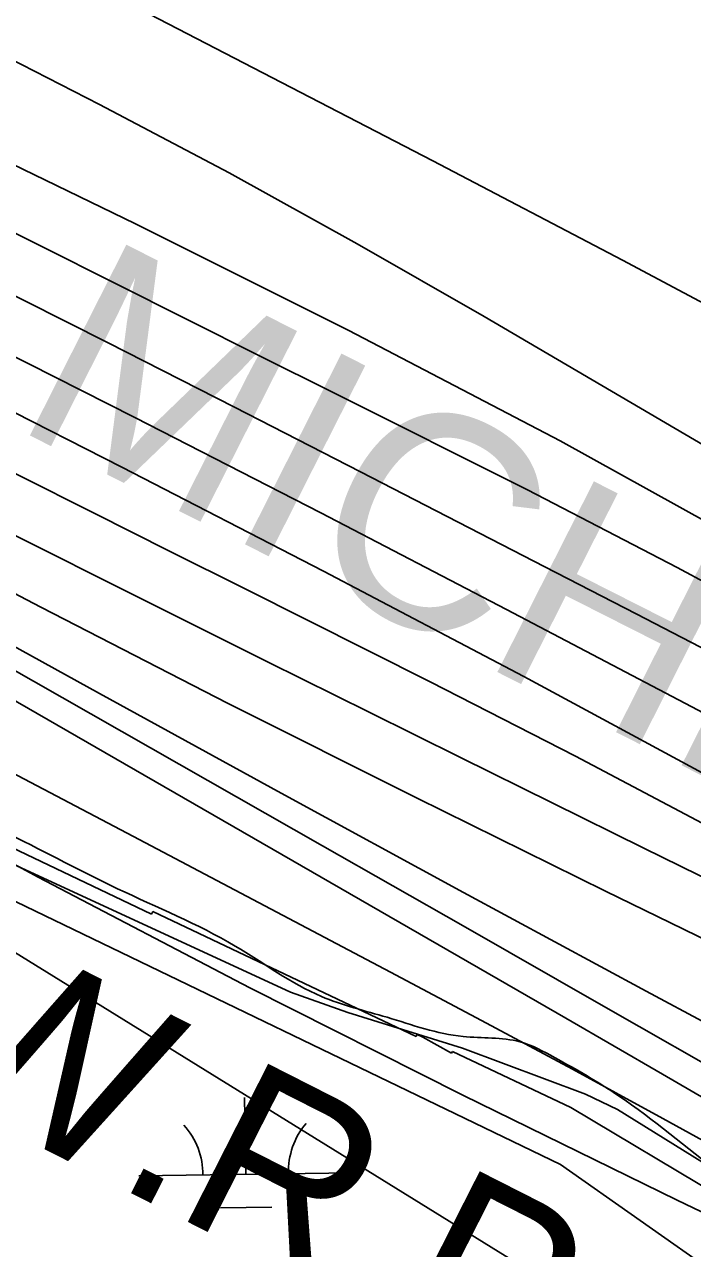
# Model space of a CAD drawing. Extents: x 3767014 to 3805179, y 361544 to 387384.
# Drawn here: x 3789799 to 3790112, y 375398 to 375971 of the extents above; entities that cross this region are included whole.
import ezdxf

# ---------------------------------------------------------------- set-up
doc = ezdxf.new("R2010")
doc.units = 0
for name, color, linetype in [('V-GRID-MAJR', 7, 'Continuous'), ('V-RIVR-EDGE', 7, 'Continuous'), ('V-RRAP-FSHR', 7, 'Continuous'), ('V-RRAP-RVMT', 7, 'Continuous'), ('V-RRAP-RVMT-IDEN', 7, 'Continuous'), ('V-TOPO-DPTH', 7, 'Continuous'), ('V-TOPO-MAJR', 7, 'Continuous'), ('V-TOPO-MINR', 7, 'Continuous'), ('V-TOPO-WATR', 7, 'Continuous'), ('V-TOPO-WATR-IDEN', 7, 'Continuous'), ('V-WETL-SWMP', 7, 'Continuous')]:
    doc.layers.add(name, color=color, linetype=linetype)

msp = doc.modelspace()

# ---------------------------------------------------------------- linework, layer by layer
at = {"layer": 'V-GRID-MAJR'}
msp.add_spline([(3789806.62, 367223.106), (3789722.043, 373279.937), (3789637.419, 379340.141), (3789552.795, 385400.346), (3789552.748, 385403.717)], degree=3, dxfattribs=at)
at = {"layer": 'V-RIVR-EDGE'}
msp.add_spline([(3785266.865, 377529.211), (3785342.8, 377494.248), (3785391.258, 377467.439), (3785439.72, 377442.249), (3785475.246, 377418.707), (3785525.316, 377389.469), (3785575.383, 377359.422), (3785621.413, 377331.811), (3785722.351, 377269.288), (3785796.661, 377231.094), (3785852.385, 377199.415), (3785928.324, 377166.069), (3785964.678, 377149.804), (3786028.506, 377124.576), (3786060.018, 377113.175), (3786092.316, 377092.068), (3786117.34, 377073.405), (3786135.083, 377053.143), (3786154.458, 377039.347), (3786176.258, 377024.735), (3786206.946, 377006.867), (3786256.211, 376979.248), (3786328.098, 376942.677), (3786374.949, 376919.917), (3786491.265, 376862.208), (3786553.467, 376833.749), (3786619.713, 376805.279), (3786729.589, 376759.718), (3786796.656, 376736.099), (3786845.136, 376718.187), (3786867.767, 376712.469), (3787003.51, 376661.992), (3787089.16, 376631.048), (3787163.496, 376603.367), (3787230.559, 376578.13), (3787257.223, 376568.359), (3787300.044, 376551.27), (3787354.992, 376532.533), (3787409.127, 376512.181), (3787544.074, 376466.558), (3787612.756, 376442.126), (3787657.197, 376425.841), (3787730.724, 376398.162), (3787781.63, 376380.244), (3787834.96, 376361.511), (3787891.524, 376341.961), (3787940, 376322.432), (3787998.976, 376297.215), (3788050.697, 376281.721), (3788117.768, 376259.719), (3788176.757, 376240.164), (3788221.198, 376223.879), (3788259.981, 376209.226), (3788406.252, 376164.383), (3788541.215, 376125.23), (3788606.67, 376104.041), (3788679.39, 376077.173), (3788748.889, 376055.974), (3788871.693, 376005.528), (3788969.454, 375966.467), (3789047.013, 375933.926), (3789119.723, 375903.014), (3789155.253, 375881.09), (3789182.716, 375867.274), (3789214.225, 375854.256), (3789257.04, 375834.74), (3789281.286, 375828.21), (3789303.105, 375821.686), (3789328.955, 375809.491), (3789367.724, 375789.177), (3789414.577, 375767.225), (3789468.708, 375745.255), (3789509.105, 375728.981), (3789555.157, 375710.266), (3789585.849, 375694.015), (3789620.578, 375675.328), (3789681.97, 375646.062), (3789753.859, 375610.3), (3789792.633, 375591.603), (3789842.712, 375566.408), (3789897.64, 375539.584), (3789938.019, 375516.03), (3789968.727, 375506.25), (3790004.289, 375497.265), (3790030.972, 375494.773), (3790047.128, 375487.455), (3790077.007, 375469.589), (3790124.633, 375433.077), (3790192.442, 375382.768), (3790252.165, 375332.478), (3790290.91, 375302.459), (3790337.741, 375271.611), (3790406.357, 375220.491), (3790469.329, 375175.855), (3790570.248, 375106.054), (3790647.751, 375050.868), (3790691.367, 375028.115), (3790744.667, 374997.251), (3790806.838, 374955.852), (3790873.863, 374915.249), (3790932, 374877.903), (3791002.231, 374825.97), (3791052.265, 374782.175), (3791082.927, 374753.793), (3791131.331, 374705.149), (3791170.05, 374664.616), (3791192.631, 374638.681), (3791220.891, 374620.01), (3791288.67, 374557.569), (3791322.577, 374533.223), (3791362.944, 374504.817), (3791396.042, 374480.473), (3791434.785, 374449.645), (3791482.407, 374411.517), (3791534.052, 374365.291), (3791646.192, 374254.216), (3791707.514, 374196.644), (3791738.968, 374161.791), (3791773.65, 374123.694), (3791803.497, 374092.888), (3791829.321, 374070.18), (3791830.912, 374059.662), (3791837.316, 374032.958), (3791849.409, 374017.562), (3791884.123, 373992.405), (3791930.977, 373971.262), (3791954.393, 373955.838), (3791993.134, 373924.202), (3792026.979, 373874.785), (3792047.912, 373836.722), (3792063.186, 373799.482), (3792086.509, 373746.857), (3792112.249, 373690.181), (3792141.261, 373648.864), (3792158.993, 373624.558), (3792177.552, 373607.528), (3792214.702, 373586.409), (3792255.083, 373563.665), (3792301.119, 373538.48), (3792346.34, 373510.871), (3792382.671, 373485.71), (3792422.225, 373455.689), (3792479.537, 373411.875), (3792548.144, 373356.711), (3792619.168, 373298.307), (3792672.431, 373252.077), (3792709.534, 373212.357), (3792750.656, 373162.113), (3792839.385, 373068.08), (3792888.572, 373008.92), (3792945.027, 372945.699), (3792999.062, 372884.91), (3793053.898, 372820.884), (3793149.89, 372720.363), (3793208.761, 372653.092), (3793261.195, 372598.777), (3793315.232, 372538.796), (3793358.792, 372493.399), (3793409.592, 372432.618), (3793462.809, 372367.787), (3793498.283, 372323.219), (3793536.997, 372280.26), (3793578.124, 372232.443), (3793604.724, 372196.792), (3793668.438, 372125.466), (3793703.128, 372090.604), (3793760.41, 372034.66), (3793806.384, 371984.404), (3793839.438, 371942.268), (3793939.427, 371823.136), (3793981.333, 371763.186), (3794029.674, 371688.662), (3794050.609, 371651.408), (3794073.177, 371620.62), (3794178.796, 371488.535), (3794237.625, 371404.28), (3794268.243, 371358.106), (3794301.293, 371314.353), (3794332.724, 371269.794), (3794395.613, 371192), (3794429.476, 371149.862), (3794472.201, 371093.953), (3794523.788, 371024.274), (3794601.175, 370922.181), (3794640.679, 370871.942), (3794687.421, 370805.509), (3794733.389, 370752.828), (3794829.339, 370635.323), (3794895.463, 370557.521), (3794959.948, 370470.826), (3795013.158, 370403.569), (3795070.394, 370329.023), (3795159.854, 370203.448), (3795225.98, 370126.454), (3795296.13, 370041.363), (3795379.18, 369940.065), (3795459.001, 369841.201), (3795508.163, 369772.337), (3795554.103, 369708.333), (3795661.315, 369566.538), (3795715.338, 369500.897), (3795762.105, 369444.169), (3795798.366, 369390.703), (3795915.247, 369234.327), (3795963.601, 369165.465), (3796028.082, 369077.153), (3796043.387, 369052.853), (3796054.672, 369037.459), (3796077.242, 369007.48), (3796148.213, 368927.239), (3796183.677, 368878.627), (3796226.382, 368814.631), (3796275.531, 368740.105), (3796314.222, 368688.25), (3796353.714, 368633.158), (3796401.268, 368567.533), (3796456.873, 368487.33), (3796513.292, 368409.551), (3796545.533, 368365.8), (3796626.113, 368246.716), (3796670.449, 368188.377), (3796704.298, 368140.578), (3796751.041, 368074.145), (3796787.308, 368023.105), (3796838.907, 367958.278), (3796844.528, 367942.09), (3796845.295, 367925.104), (3796846.094, 367921.059), (3796852.559, 367919.425), (3796863.071, 367918.59), (3796875.166, 367904.003), (3796903.398, 367874.01), (3796931.629, 367844.017), (3796952.579, 367812.424), (3796982.392, 367767.87), (3797007.371, 367730.606), (3797037.194, 367690.095), (3797062.185, 367657.684), (3797075.869, 367631.77), (3797095.223, 367609.078), (3797126.665, 367569.372), (3797156.484, 367527.244), (3797212.099, 367451.085), (3797254.808, 367388.706), (3797302.183, 367327.228)], degree=3, dxfattribs=at)
at = {"layer": 'V-RRAP-FSHR'}
msp.add_lwpolyline([(3783723.393, 378389.37), (3784123.785, 378141.547), (3784574.955, 377888.55), (3785030.914, 377609.291), (3785415.639, 377414.825), (3785845.495, 377186.297), (3786031.775, 377082.309), (3786133.845, 377010.509), (3786511.509, 376814.912), (3787183.654, 376557.882), (3788161.023, 376215.44), (3788730.224, 376025.924), (3789250.344, 375819.05), (3789778.54, 375568.291), (3790049.906, 375437.428), (3790248.587, 375297.942)], dxfattribs=at)
at = {"layer": 'V-RRAP-RVMT'}
for p, q in [((3789858.589, 375554.444), (3789715.654, 375622.386)), ((3789859.224, 375555.742), (3789858.589, 375554.444)), ((3789982.306, 375497.248), (3789859.224, 375555.742)), ((3789982.785, 375498.22), (3789982.306, 375497.248)), ((3789985.475, 375496.942), (3789982.785, 375498.22)), ((3789998.942, 375489.501), (3789985.475, 375496.942)), ((3789999.394, 375490.327), (3789998.942, 375489.501)), ((3790054.772, 375464.011), (3789999.394, 375490.327)), ((3790131.734, 375418.14), (3790054.772, 375464.011))]:
    msp.add_line(p, q, dxfattribs=at)
at = {"layer": 'V-TOPO-DPTH'}
for points in [[(3789092.207, 376074.46), (3789509.783, 375875.525), (3789530.702, 375865.447), (3789551.561, 375855.249), (3789572.33, 375844.869), (3789593.04, 375834.369), (3789671.883, 375793.963), (3789732.032, 375763.294), (3789792.265, 375732.789), (3789852.622, 375702.533), (3789913.062, 375672.441), (3789960.347, 375649.02), (3790003.175, 375627.816), (3790046.007, 375606.621), (3790088.846, 375585.44), (3790131.689, 375564.268)], [(3789092.207, 376074.46), (3789509.783, 375875.525), (3789530.702, 375865.447), (3789551.561, 375855.249), (3789572.33, 375844.869), (3789593.04, 375834.369), (3789671.883, 375793.963), (3789732.032, 375763.294), (3789792.265, 375732.789), (3789852.622, 375702.533), (3789913.062, 375672.441), (3789960.347, 375649.02), (3790003.175, 375627.816), (3790046.007, 375606.621), (3790088.846, 375585.44), (3790131.689, 375564.268)], [(3789036.539, 375998.77), (3789502.81, 375814.044), (3789512.849, 375809.987), (3789522.849, 375805.839), (3789532.791, 375801.554), (3789542.694, 375797.177), (3789552.494, 375792.586), (3789562.194, 375787.801), (3789571.745, 375782.725), (3789581.196, 375777.454), (3789614.302, 375758.329), (3789640.235, 375743.355), (3789666.171, 375728.387), (3789692.113, 375713.43), (3789718.059, 375698.478), (3790052.44, 375505.876), (3790097.598, 375479.714), (3790142.666, 375453.4)], [(3789036.539, 375998.77), (3789502.81, 375814.044), (3789512.849, 375809.987), (3789522.849, 375805.839), (3789532.791, 375801.554), (3789542.694, 375797.177), (3789552.494, 375792.586), (3789562.194, 375787.801), (3789571.745, 375782.725), (3789581.196, 375777.454), (3789614.302, 375758.329), (3789640.235, 375743.355), (3789666.171, 375728.387), (3789692.113, 375713.43), (3789718.059, 375698.478), (3790052.44, 375505.876), (3790097.598, 375479.714), (3790142.666, 375453.4)], [(3790217.551, 375493.807), (3790070.899, 375565.289), (3789982.517, 375608.904), (3789894.423, 375653.09), (3789806.765, 375698.132), (3789719.397, 375743.746), (3789564.285, 375825.692), (3789552.805, 375831.682), (3789541.286, 375837.593), (3789529.706, 375843.386), (3789518.087, 375849.1), (3789370.019, 375920.975), (3789283.958, 375961.722)], [(3790217.551, 375493.807), (3790070.899, 375565.289), (3789982.517, 375608.904), (3789894.423, 375653.09), (3789806.765, 375698.132), (3789719.397, 375743.746), (3789564.285, 375825.692), (3789552.805, 375831.682), (3789541.286, 375837.593), (3789529.706, 375843.386), (3789518.087, 375849.1), (3789370.019, 375920.975), (3789283.958, 375961.722)], [(3790175.52, 375472.575), (3790089.941, 375518.443), (3790004.497, 375564.557), (3789919.252, 375611.041), (3789834.142, 375657.771), (3789541.789, 375819.113), (3789537.512, 375821.439), (3789533.217, 375823.73), (3789528.894, 375825.967), (3789524.553, 375828.169), (3789456.43, 375862.195), (3789417.806, 375880.925), (3789378.907, 375899.044), (3789339.594, 375916.249)], [(3789339.594, 375916.249), (3789378.907, 375899.044), (3789417.806, 375880.925), (3789456.43, 375862.195), (3789524.553, 375828.169), (3789528.894, 375825.967), (3789533.217, 375823.73), (3789537.512, 375821.439), (3789541.789, 375819.113), (3789834.142, 375657.771), (3789919.252, 375611.041), (3790004.497, 375564.557), (3790089.941, 375518.443), (3790175.52, 375472.575)], [(3790306, 375324.25), (3790104.532, 375420.748), (3790004.223, 375469.826), (3789904.481, 375520.007), (3789805.589, 375571.843), (3789707.264, 375624.782), (3789504.335, 375736.234), (3789495.966, 375740.734), (3789487.545, 375745.135), (3789479.048, 375749.386), (3789470.5, 375753.537), (3789375.734, 375798.526), (3789319.556, 375824.626)]]:
    msp.add_lwpolyline(points, dxfattribs=at)
at = {"layer": 'V-TOPO-MAJR'}
for points in [[(3788882.289, 376325.746), (3789494.284, 376046.763), (3789516.492, 376036.637), (3789538.699, 376026.509), (3789560.904, 376016.377), (3789583.108, 376006.243), (3789621.766, 375988.596), (3789624.635, 375987.272), (3789627.496, 375985.932), (3789630.347, 375984.569), (3789633.189, 375983.19), (3789636.028, 375981.798), (3789638.863, 375980.408), (3789641.698, 375979.017), (3789644.533, 375977.627), (3789647.369, 375976.238), (3789650.206, 375974.852), (3789653.045, 375973.469), (3789655.885, 375972.089), (3789851.059, 375877.389), (3789950.826, 375827.432), (3790049.714, 375775.84), (3790147.282, 375721.793)], [(3788993.223, 376146.402), (3789499.978, 375906.774), (3789531.891, 375891.547), (3789563.732, 375876.172), (3789595.466, 375860.576), (3789627.127, 375844.833), (3789627.171, 375844.81), (3789658.797, 375828.939), (3789690.419, 375813.059), (3789722.035, 375797.166), (3789753.647, 375781.266), (3789761.042, 375777.545), (3789796.352, 375759.786), (3789831.668, 375742.039), (3789866.993, 375724.309), (3789902.324, 375706.591), (3789988.907, 375663.196), (3790056.901, 375628.334), (3790124.45, 375592.649)]]:
    msp.add_lwpolyline(points, dxfattribs=at)
at = {"layer": 'V-TOPO-MINR'}
for points in [[(3788922.356, 376339.928), (3789172.545, 376229.033), (3789251.815, 376194.208), (3789331.235, 376159.732), (3789410.88, 376125.78), (3789490.675, 376092.176), (3789610.81, 376042.048), (3789630.561, 376033.574), (3789650.193, 376024.839), (3789669.646, 376015.714), (3789688.98, 376006.329), (3789773.21, 375964.398), (3789834.235, 375933.233), (3789894.813, 375901.243), (3789954.723, 375868.016), (3790014.185, 375833.965), (3790458.211, 375573.605)], [(3788685.132, 376329.11), (3788787.184, 376286.205), (3788808.328, 376277.202), (3788829.415, 376268.073), (3788850.419, 376258.752), (3788871.367, 376249.304), (3789254.798, 376074.276), (3789310.568, 376048.7), (3789366.278, 376022.996), (3789421.898, 375997.099), (3789477.459, 375971.072), (3789570.735, 375927.18), (3789579.596, 375922.969), (3789588.435, 375918.712), (3789597.241, 375914.387), (3789606.025, 375910.017), (3789763.393, 375830.968), (3789850.701, 375786.761), (3789937.817, 375742.183), (3790024.646, 375697.047), (3790111.284, 375651.54), (3790422.61, 375486.74)], [(3788808.343, 376301.123), (3788839.726, 376287.697), (3788870.991, 376273.999), (3788902.178, 376260.121), (3788989.402, 376220.854), (3789064.091, 376187.095), (3789138.713, 376153.187), (3789213.233, 376119.057), (3789287.685, 376084.778), (3789560.736, 375958.565), (3789580.738, 375949.22), (3789600.688, 375939.766), (3789620.561, 375930.149), (3789640.381, 375920.424), (3789719.649, 375881.126), (3789778.994, 375851.529), (3789838.243, 375821.744), (3789897.349, 375791.676), (3789956.36, 375761.421), (3790042.56, 375716.966), (3790085.318, 375694.906), (3790128.072, 375672.838)], [(3788885.122, 376294.364), (3788902.132, 376286.811), (3788919.124, 376279.219), (3788936.089, 376271.568), (3788953.037, 376263.878), (3789550.696, 375991.422), (3789582.248, 375976.873), (3789613.714, 375962.142), (3789645.051, 375947.138), (3789676.302, 375931.952), (3789707.467, 375916.587), (3789738.604, 375901.165), (3789769.697, 375885.656), (3789800.762, 375870.09), (3789806.943, 375866.982), (3789841.081, 375849.827), (3789875.224, 375832.68), (3789909.373, 375815.548), (3789943.528, 375798.425), (3790034.378, 375752.904), (3790104.456, 375716.7), (3790173.905, 375679.361)], [(3789107.892, 376294.51), (3789151.608, 376277.042), (3789664.622, 376074.86), (3789670.516, 376072.449), (3789676.364, 376069.937), (3789682.146, 376067.274), (3789687.883, 376064.511), (3789693.567, 376061.636), (3789699.225, 376058.712), (3789704.845, 376055.715), (3789710.44, 376052.67), (3789719.46, 376047.684), (3789729.568, 376042.152), (3789739.706, 376036.676), (3789749.889, 376031.283), (3789760.102, 376025.947), (3789990.224, 375906.923), (3790078.911, 375860.454), (3790167.26, 375813.361)], [(3788842.128, 376239.229), (3789494.446, 375938.518), (3789508.292, 375932.106), (3789522.123, 375925.663), (3789535.932, 375919.172), (3789549.726, 375912.65), (3789571.475, 375902.32), (3789574.378, 375900.929), (3789577.276, 375899.526), (3789580.165, 375898.104), (3789583.047, 375896.67), (3789585.923, 375895.222), (3789588.797, 375893.771), (3789591.668, 375892.313), (3789594.536, 375890.851), (3789595.649, 375890.282), (3789599.072, 375888.534), (3789602.497, 375886.787), (3789605.922, 375885.041), (3789609.349, 375883.298), (3789844.742, 375763.589), (3789938.951, 375714.995), (3790032.779, 375665.685), (3790126.033, 375615.299)], [(3789092.207, 376074.46), (3789509.783, 375875.525), (3789530.702, 375865.447), (3789551.561, 375855.249), (3789572.33, 375844.869), (3789593.04, 375834.369), (3789671.883, 375793.963), (3789732.032, 375763.294), (3789792.265, 375732.789), (3789852.622, 375702.533), (3789913.062, 375672.441), (3789960.347, 375649.02), (3790003.175, 375627.816), (3790046.007, 375606.621), (3790088.846, 375585.44), (3790131.689, 375564.268)], [(3788720.576, 376052.481), (3789421.403, 375758.409), (3789431.225, 375754.194), (3789440.999, 375749.874), (3789450.702, 375745.397), (3789460.358, 375740.815), (3789476.951, 375732.775), (3789478.264, 375732.114), (3789479.562, 375731.426), (3789480.838, 375730.699), (3789482.099, 375729.945), (3790131.613, 375328.138)], [(3789031.27, 376026.836), (3789428.573, 375866.642), (3789445.874, 375859.414), (3789463.046, 375851.901), (3789480.024, 375843.961), (3789496.874, 375835.736), (3789526.808, 375820.658), (3789528.587, 375819.745), (3789530.356, 375818.814), (3789532.111, 375817.855), (3789533.857, 375816.879), (3789938.581, 375586.468), (3790004.294, 375549.022), (3790069.986, 375511.54), (3790135.648, 375474.004)], [(3789036.539, 375998.77), (3789502.81, 375814.044), (3789512.849, 375809.987), (3789522.849, 375805.839), (3789532.791, 375801.554), (3789542.694, 375797.177), (3789552.494, 375792.586), (3789562.194, 375787.801), (3789571.745, 375782.725), (3789581.196, 375777.454), (3789614.302, 375758.329), (3789640.235, 375743.355), (3789666.171, 375728.387), (3789692.113, 375713.43), (3789718.059, 375698.478), (3790052.44, 375505.876), (3790097.598, 375479.714), (3790142.666, 375453.4)], [(3789283.958, 375961.722), (3789370.019, 375920.975), (3789518.087, 375849.1), (3789529.706, 375843.386), (3789541.286, 375837.593), (3789552.805, 375831.682), (3789564.285, 375825.692), (3789719.397, 375743.746), (3789806.765, 375698.132), (3789894.423, 375653.09), (3789982.517, 375608.904), (3790070.899, 375565.289), (3790217.551, 375493.807)], [(3789339.594, 375916.249), (3789378.907, 375899.044), (3789417.806, 375880.925), (3789456.43, 375862.195), (3789524.553, 375828.169), (3789528.894, 375825.967), (3789533.217, 375823.73), (3789537.512, 375821.439), (3789541.789, 375819.113), (3789834.142, 375657.771), (3789919.252, 375611.041), (3790004.497, 375564.557), (3790089.941, 375518.443), (3790175.52, 375472.575)], [(3789275.383, 375868.7), (3789458.859, 375788.049), (3789480.131, 375778.497), (3789501.299, 375768.722), (3789522.31, 375758.615), (3789543.216, 375748.286), (3789617.156, 375711.024), (3789674.869, 375681.734), (3789732.472, 375652.229), (3789789.907, 375622.401), (3789847.231, 375592.356), (3789970.368, 375527.374), (3790012.945, 375504.745), (3790055.433, 375481.95), (3790097.785, 375458.905), (3790140.047, 375435.693)]]:
    msp.add_lwpolyline(points, dxfattribs=at)
at = {"layer": 'V-TOPO-WATR'}
msp.add_lwpolyline([(3789319.556, 375824.626), (3789375.734, 375798.526), (3789470.5, 375753.537), (3789479.048, 375749.386), (3789487.545, 375745.135), (3789495.966, 375740.734), (3789504.335, 375736.234), (3789707.264, 375624.782), (3789805.589, 375571.843), (3789904.481, 375520.007), (3790004.223, 375469.826), (3790104.532, 375420.748), (3790306, 375324.25)], dxfattribs=at)
at = {"layer": 'V-WETL-SWMP'}
for p, q in [((3789902.617, 375432.768), (3789902.116, 375468.764)), ((3789852.622, 375432.073), (3789952.612, 375433.462)), ((3789890.832, 375417.171), (3789914.83, 375417.505))]:
    msp.add_line(p, q, dxfattribs=at)
msp.add_lwpolyline([(3789327.329, 375822.349), (3789542.61, 375711.381), (3789779.173, 375584.581), (3789923.499, 375517.969), (3789950.319, 375508.44), (3790003.965, 375491.75), (3790061.549, 375470.316), (3790076.533, 375463.18), (3790115.953, 375438.625)], dxfattribs=at)
for centre, start, end in [((3789847.373, 375432.475), 0.02404, 41.5677), ((3789957.847, 375434.01), 140.02403, 181.56769)]:
    msp.add_arc(centre, 35.246, start, end, dxfattribs=at)

# ---------------------------------------------------------------- texts
at = {"layer": 'V-RRAP-RVMT-IDEN'}
msp.add_text('MICHEL', height=100, rotation=333.15619, dxfattribs=at).set_placement((3789791.857, 375783.367))
at = {"layer": 'V-TOPO-WATR-IDEN'}
msp.add_text('L.W.R.P.', height=83, rotation=333.07799, dxfattribs=at).set_placement((3789664.002, 375517.948))

doc.saveas('drawing.dxf')
